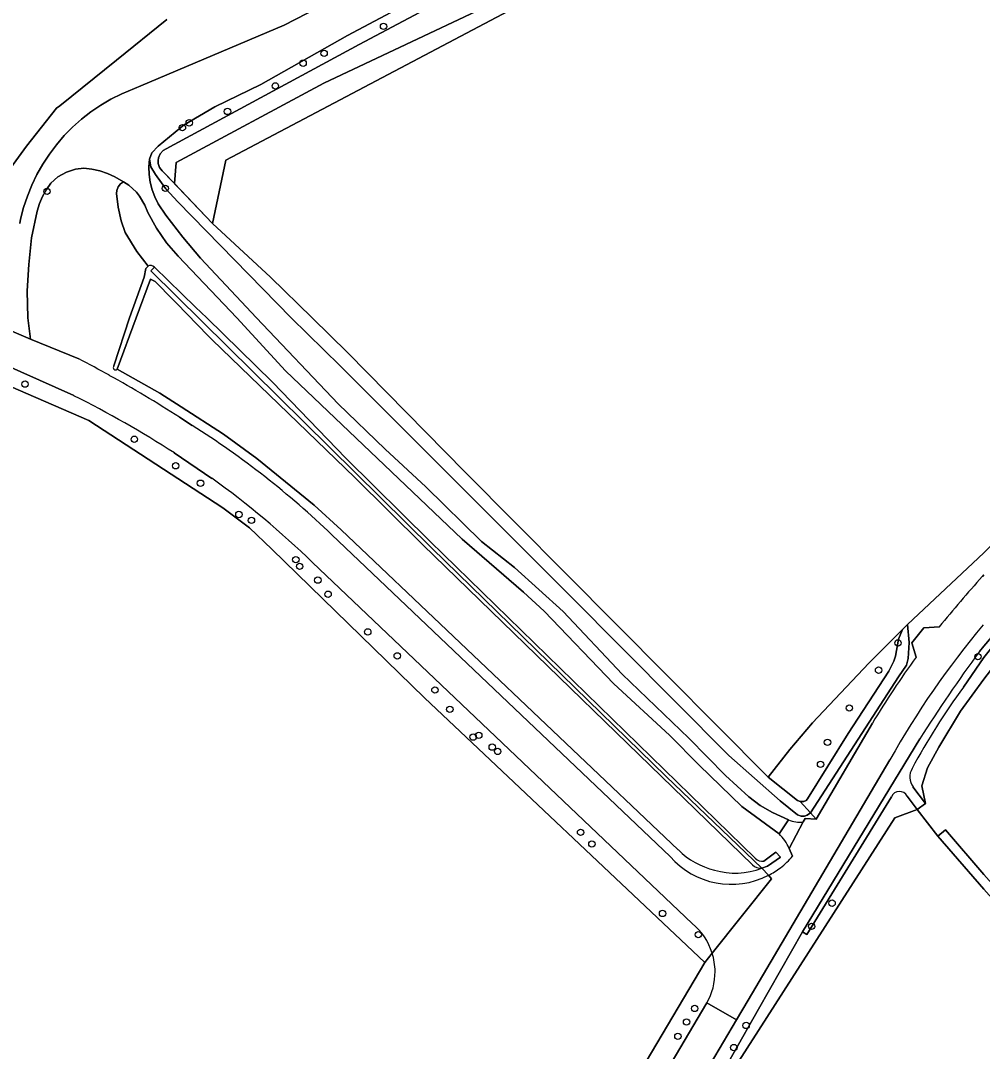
# Model space of a CAD drawing. Extents: x 160203 to 161530, y 379528 to 381797.
# Drawn here: x 160352.2 to 160499.8, y 380137.4 to 380295.6 of the extents above; entities that cross this region are included whole.
import ezdxf

# ---------------------------------------------------------------- set-up
doc = ezdxf.new("R2010")
doc.units = 0
for name, color, linetype in [('IMGEO_Boom', 7, 'Continuous'), ('IMGEO_Bouwland', 7, 'Continuous'), ('IMGEO_Grasland_agrarisch', 7, 'Continuous'), ('IMGEO_Grasland_overig', 7, 'Continuous'), ('IMGEO_Groenvoorziening', 7, 'Continuous'), ('IMGEO_Hek', 7, 'Continuous'), ('IMGEO_Loofbos', 7, 'Continuous'), ('IMGEO_Rijbaan_lokaal_open', 7, 'Continuous'), ('IMGEO_Voetpad_onverhard', 7, 'Continuous'), ('IMGEO_Voetpad_open', 7, 'Continuous'), ('IMGEO_Waterloop', 7, 'Continuous')]:
    doc.layers.add(name, color=color, linetype=linetype)

msp = doc.modelspace()

# ---------------------------------------------------------------- linework, layer by layer
at = {"layer": 'IMGEO_Boom'}
for centre in [(160407.86, 380294.76), (160398.74, 380290.62), (160395.52, 380289.1), (160391.25, 380285.62), (160383.91, 380281.7), (160376.99, 380279.22), (160378.04, 380279.95), (160374.37, 380269.89), (160356.21, 380269.44), (160352.84, 380239.85), (160369.61, 380231.39), (160375.96, 380227.32), (160379.77, 380224.64), (160385.66, 380219.84), (160387.59, 380218.94), (160394.4, 380212.9), (160394.98, 380211.88), (160397.78, 380209.77), (160399.35, 380207.6), (160405.44, 380201.82), (160486.83, 380200.13), (160409.97, 380198.14), (160499.1, 380198.02), (160483.85, 380195.95), (160415.75, 380192.91), (160418.04, 380189.93), (160479.35, 380190.14), (160422.48, 380185.94), (160421.61, 380185.68), (160476.01, 380184.88), (160424.54, 380184.14), (160425.39, 380183.48), (160474.94, 380181.49), (160438.11, 380171.05), (160439.84, 380169.26), (160476.71, 380160.19), (160450.69, 380158.61), (160473.57, 380156.63), (160456.18, 380155.35), (160455.62, 380144.03), (160454.37, 380141.95), (160463.52, 380141.42), (160453.04, 380139.74), (160461.63, 380138.02)]:
    msp.add_circle(centre, 0.489, dxfattribs=at)
at = {"layer": 'IMGEO_Bouwland'}
msp.add_lwpolyline([(160529.11, 380129.66), (160500, 380162.35), (160492.95, 380170.48), (160489.77, 380174.54), (160486.32, 380173.3), (160457.26, 380127.95), (160449.65, 380116.07), (160442.2, 380102.92)], dxfattribs=at)
at = {"layer": 'IMGEO_Grasland_agrarisch'}
for points in [[(160488.28, 380202.97), (160500, 380213.96), (160536.75, 380250), (160569.66, 380282.2), (160629.02, 380340.26), (160630.62, 380341.83), (160648.01, 380358.08), (160657.08, 380367.01), (160675.12, 380384.28)], [(160343.78, 380307.65), (160335.79, 380257.68), (160336.36, 380257.29), (160341.5, 380255.19), (160349.11, 380270.96), (160353.08, 380276.39), (160357.69, 380282.18), (160358.17, 380282.56), (160366.85, 380289.58), (160374.58, 380295.83)], [(160436.29, 380302.03), (160383.64, 380274.22), (160381.63, 380264.51), (160390.51, 380256.28), (160396.93, 380250), (160402.38, 380244.66), (160420.34, 380226.4), (160466.92, 380179.55), (160470.22, 380183.76), (160473.72, 380187.85), (160482.35, 380197.04), (160487.5, 380202.19), (160488.28, 380202.97)]]:
    msp.add_lwpolyline(points, dxfattribs=at)
msp.add_lwpolyline([(160457.16, 380151.09), (160414.16, 380191.71), (160390.71, 380214.53), (160387.3, 380217.77), (160383.2, 380220.88), (160362.65, 380234.25), (160342.41, 380243.01), (160339.37, 380244.11), (160334.72, 380245.43), (160311.69, 380101.98), (160310.75, 380095.43), (160314.71, 380093.38), (160349.7, 380075.29), (160397.18, 380050.75), (160427.02, 380100.25)], close=True, dxfattribs=at)
at = {"layer": 'IMGEO_Grasland_overig'}
for points in [[(160659.2, 380084.56), (160617.93, 380140.45), (160601.91, 380162.6), (160594.24, 380173.22), (160593.42, 380174.38), (160564.5, 380154.67), (160513.81, 380210.43), (160507.44, 380204.22), (160500, 380194.58), (160496.44, 380189.66), (160493.08, 380184.15), (160491.35, 380180.94), (160490.5, 380178.18), (160491.03, 380175.47), (160489.77, 380174.54), (160492.95, 380170.48), (160494.11, 380171.46), (160500, 380164.6), (160528.98, 380132.14)], [(160485.82, 380176.53), (160472.81, 380155.39), (160472.15, 380155.79), (160465.43, 380143.93), (160449.65, 380116.07), (160457.26, 380127.95), (160486.32, 380173.3), (160489.77, 380174.54)], [(160489.77, 380174.54), (160488.24, 380176.62)]]:
    msp.add_lwpolyline(points, dxfattribs=at)
msp.add_arc((160487.05, 380176), 1.34, 27.388, 156.7214, dxfattribs=at)
at = {"layer": 'IMGEO_Groenvoorziening'}
for points in [[(160675.12, 380384.28), (160657.08, 380367.01), (160648.01, 380358.08), (160630.62, 380341.83), (160629.02, 380340.26), (160569.66, 380282.2), (160536.75, 380250), (160500, 380213.96), (160488.28, 380202.97), (160488.56, 380200.2), (160488.41, 380197.73), (160488.15, 380196.7), (160486.93, 380194.92), (160473.38, 380174.06), (160474.26, 380173.1), (160482.9, 380187.81)], [(160464.92, 380167.08), (160415.02, 380215.69), (160402.06, 380228.5), (160390.84, 380240.17), (160380.72, 380250), (160378.99, 380251.68), (160372.7, 380257.79), (160372.15, 380257.25), (160415.26, 380214.66), (160451.26, 380179.64), (160465.93, 380165.54), (160466.82, 380165.85), (160468.77, 380167.26), (160468.1, 380167.99), (160466.25, 380166.64)], [(160499.35, 380198.81), (160500, 380199.64), (160504.38, 380204.81), (160509.04, 380209.73), (160521.89, 380221.98), (160545.1, 380243.49), (160513.11, 380212.12), (160506.37, 380205.33), (160503.05, 380201.73), (160500, 380197.91), (160496.87, 380193.33)], [(160489.13, 380178.04), (160491.03, 380175.47), (160490.5, 380178.18), (160491.35, 380180.94), (160493.08, 380184.15), (160496.44, 380189.66), (160500, 380194.58), (160507.44, 380204.22), (160513.81, 380210.43), (160542.25, 380238.2)], [(160499.78, 380210.34), (160500, 380210.58)], [(160489.63, 380197.93), (160488.95, 380200.15), (160490.79, 380202.44), (160493.18, 380202.59)], [(160391.75, 380019.75), (160392.47, 380019.6), (160393.64, 380019.61), (160392.61, 380020.6), (160421.94, 380070), (160438.79, 380097.57), (160442.2, 380102.92), (160449.65, 380116.07), (160465.43, 380143.93), (160472.15, 380155.79), (160490.17, 380185.4)], [(160485.6, 380182.2), (160463.84, 380145.31), (160462.03, 380142.26), (160456.74, 380133.28), (160393.14, 380026.24)], [(160458.31, 380152.52), (160457.16, 380151.09), (160427.02, 380100.25), (160397.18, 380050.75), (160375.24, 380012.84), (160374.9, 380012.13), (160375.99, 380011.51), (160377.87, 380010.95), (160388.75, 380029.17), (160452.03, 380135.62)], [(160452.03, 380135.62), (160457.51, 380144.89)]]:
    msp.add_lwpolyline(points, dxfattribs=at)
for points in [[(160472.39, 380175.79), (160472.71, 380175.95), (160472.96, 380176.19), (160479.19, 380186.23), (160485.44, 380195.82), (160486.21, 380197.31), (160486.47, 380198.11), (160486.91, 380200.69), (160487.5, 380202.19), (160482.35, 380197.04), (160473.72, 380187.85), (160470.22, 380183.76), (160466.92, 380179.55), (160471.38, 380175.97), (160471.81, 380175.77)], [(160486.93, 380194.92), (160488.15, 380196.7), (160488.41, 380197.73), (160488.56, 380200.2), (160488.28, 380202.97), (160487.5, 380202.19), (160486.91, 380200.69), (160486.47, 380198.11), (160486.21, 380197.31), (160485.44, 380195.82), (160479.19, 380186.23), (160472.96, 380176.19), (160472.71, 380175.95), (160472.39, 380175.79), (160471.81, 380175.77), (160473.38, 380174.06)]]:
    msp.add_lwpolyline(points, close=True, dxfattribs=at)
for centre, radius, start, end in [((160661.92, 380065.33), 217.53, 138.1936, 140.8749), ((160602.61, 380116.53), 134.18, 139.9428, 150.6966), ((160588.46, 380124.9), 122.89, 143.5384, 149.2096), ((160676.92, 380067.52), 220.84, 143.5232, 147.7419), ((160584.7, 380129.14), 108.79, 143.8406, 151.6167), ((160491.15, 380179.55), 2.52, 148.6505, 216.7905), ((160466.01, 380168.12), 1.51, 223.9995, 279.3893), ((160449.11, 380149.63), 9.64, 0.4712, 17.4259), ((160449.09, 380149.62), 9.66, 330.6383, 0.5252)]:
    msp.add_arc(centre, radius, start, end, dxfattribs=at)
at = {"layer": 'IMGEO_Hek'}
for points in [[(160496.55, 380341.98), (160495.66, 380341.13), (160493.71, 380339.62), (160491.62, 380338.33), (160489.4, 380337.26), (160404.11, 380291.99), (160374.48, 380275.96), (160374.04, 380275.69), (160373.6, 380275.2), (160373.33, 380274.6), (160373.26, 380274.17), (160373.28, 380273.73), (160373.48, 380273.1), (160373.86, 380272.57), (160374.2, 380272.29), (160381.63, 380264.51), (160390.51, 380256.28), (160396.93, 380250), (160402.38, 380244.66), (160420.34, 380226.4), (160466.92, 380179.55)], [(160370.63, 380285.65), (160367.67, 380284.4), (160366.03, 380283.58), (160364.46, 380282.66), (160362.95, 380281.63), (160361.51, 380280.51), (160360.14, 380279.29), (160358.86, 380277.99), (160357.67, 380276.6), (160356.57, 380275.15), (160355.56, 380273.62), (160354.67, 380272.03), (160353.87, 380270.38), (160353.19, 380268.69), (160352.62, 380266.95), (160352.16, 380265.18), (160352.02, 380264.48)], [(160334.72, 380245.43), (160339.37, 380244.11), (160342.41, 380243.01), (160362.65, 380234.25), (160383.2, 380220.88), (160387.3, 380217.77), (160390.71, 380214.53), (160414.16, 380191.71), (160457.16, 380151.09)]]:
    msp.add_lwpolyline(points, dxfattribs=at)
at = {"layer": 'IMGEO_Loofbos'}
msp.add_lwpolyline([(160381.63, 380264.51), (160383.64, 380274.22), (160436.29, 380302.03), (160500.7, 380337.91), (160530.99, 380378.78), (160581.84, 380453.78), (160580.02, 380455.7), (160554.76, 380421.63), (160546.43, 380410.82), (160518.61, 380370.22), (160497.86, 380341.88), (160495.28, 380339.52), (160492.61, 380337.6), (160472.28, 380324.78), (160452.48, 380312.78), (160435.59, 380303.51), (160398.69, 380286.02), (160376.03, 380273.86), (160375.76, 380270.66)], close=True, dxfattribs=at)
for points in [[(160446.57, 380316.87), (160402.34, 380293.38), (160389.05, 380285.85), (160381.95, 380282.4), (160377.27, 380279.66), (160376.77, 380279.25), (160373.28, 380276.39), (160372.29, 380275.35), (160371.92, 380274.36), (160372.12, 380273.21), (160372.87, 380272.02), (160374.47, 380269.84), (160376.29, 380267.85), (160393.67, 380250), (160401.2, 380242.65), (160436.43, 380207.47), (160460.84, 380182.86), (160468.75, 380175.88), (160471.4, 380173.76), (160471.99, 380173.53), (160472.46, 380173.54), (160472.91, 380173.68), (160473.38, 380174.06), (160471.81, 380175.77), (160471.38, 380175.97), (160466.92, 380179.55), (160420.34, 380226.4), (160402.38, 380244.66), (160396.93, 380250), (160390.51, 380256.28), (160381.63, 380264.51), (160375.76, 380270.66), (160374.2, 380272.29), (160373.86, 380272.57), (160373.48, 380273.1), (160373.28, 380273.73), (160373.26, 380274.17), (160373.33, 380274.6), (160373.6, 380275.2), (160374.04, 380275.69), (160374.48, 380275.96), (160404.11, 380291.99), (160489.4, 380337.26)], [(160489.4, 380337.26), (160404.11, 380291.99), (160374.48, 380275.96), (160374.04, 380275.69), (160373.6, 380275.2), (160373.33, 380274.6), (160373.26, 380274.17), (160373.28, 380273.73), (160373.48, 380273.1), (160373.86, 380272.57), (160374.2, 380272.29), (160375.76, 380270.66), (160376.03, 380273.86), (160398.69, 380286.02), (160435.59, 380303.51)], [(160352.02, 380264.48), (160352.16, 380265.18), (160352.62, 380266.95), (160353.19, 380268.69), (160353.87, 380270.38), (160354.67, 380272.03), (160355.56, 380273.62), (160356.57, 380275.15), (160357.67, 380276.6), (160358.86, 380277.99), (160360.14, 380279.29), (160361.51, 380280.51), (160362.95, 380281.63), (160364.46, 380282.66), (160366.03, 380283.58), (160367.67, 380284.4), (160370.63, 380285.65), (160392.61, 380294.94), (160397.9, 380297.64)], [(160374.58, 380295.83), (160366.85, 380289.58), (160358.17, 380282.56), (160357.69, 380282.18), (160353.08, 380276.39), (160349.11, 380270.96)], [(160472.29, 380172.67), (160472.56, 380173.18), (160474.26, 380173.1), (160473.38, 380174.06), (160472.91, 380173.68), (160472.46, 380173.54), (160471.99, 380173.53), (160471.4, 380173.76), (160468.75, 380175.88), (160460.84, 380182.86), (160436.43, 380207.47), (160401.2, 380242.65), (160393.67, 380250), (160376.29, 380267.85), (160374.47, 380269.84), (160372.87, 380272.02), (160372.12, 380273.21), (160371.92, 380274.36), (160371.84, 380273.18), (160371.88, 380272), (160372.05, 380270.83), (160372.33, 380269.69), (160372.74, 380268.58), (160373.26, 380267.51), (160374.44, 380265.79), (160377.04, 380262.42), (160379.79, 380259.17), (160388.35, 380250), (160400.88, 380236.82), (160408.13, 380229.85), (160414.36, 380224.1), (160422.9, 380215.71), (160427.94, 380211.71), (160435.41, 380204.95), (160444.5, 380195.31), (160454.7, 380185.52), (160460.35, 380179.8), (160463.93, 380176.49), (160465.68, 380175.2), (160467.55, 380174.09), (160470.03, 380172.99)], [(160366.46, 380242.65), (160368.87, 380250), (160371.12, 380256.26), (160371.39, 380257.59), (160371.71, 380257.94), (160369.98, 380260.23), (160368.21, 380263.11), (160367.61, 380264.9), (160367.14, 380266.99), (160366.89, 380269.12), (160366.92, 380269.59), (160367.12, 380270.13), (160367.48, 380270.58), (160367.96, 380270.89), (160366.62, 380271.69), (160365.48, 380272.2), (160364.3, 380272.59), (160363.08, 380272.85), (160361.84, 380272.98), (160360.59, 380272.84), (160359.18, 380272.39), (160357.89, 380271.66), (160356.77, 380270.68), (160356.11, 380269.72), (160355.52, 380268.66), (160355.05, 380267.55), (160354.7, 380266.39), (160353.85, 380262.3), (160353.44, 380258.23), (160353.15, 380254.19), (160353.29, 380250), (160353.69, 380246.75), (160361.07, 380243.72)], [(160468.58, 380170.83), (160462.87, 380175), (160456.29, 380181.36), (160451.78, 380185.98), (160443.21, 380193.83), (160432.53, 380205.01), (160429.37, 380207.94), (160419.92, 380216.06), (160392.82, 380241.89), (160385.34, 380250), (160376.33, 380259.48), (160374.55, 380261.55), (160373, 380263.8), (160371.7, 380266.2), (160371.2, 380267.31), (160370.42, 380268.69), (160369.93, 380269.31), (160368.77, 380270.37), (160367.96, 380270.89), (160367.48, 380270.58), (160367.12, 380270.13), (160366.92, 380269.59), (160366.89, 380269.12), (160367.14, 380266.99), (160367.61, 380264.9), (160368.21, 380263.11), (160369.98, 380260.23), (160371.71, 380257.94)], [(160371.71, 380257.94), (160371.39, 380257.59), (160371.12, 380256.26), (160368.87, 380250), (160366.46, 380242.65)], [(160465.93, 380165.54), (160451.26, 380179.64), (160415.26, 380214.66), (160372.15, 380257.25), (160372.7, 380257.79)], [(160372.7, 380257.79), (160378.99, 380251.68), (160380.72, 380250), (160390.84, 380240.17), (160402.06, 380228.5), (160415.02, 380215.69), (160464.92, 380167.08)], [(160367, 380242.12), (160369.9, 380250), (160372.1, 380255.95), (160372.8, 380255.59), (160378.27, 380250), (160378.69, 380249.58), (160381.54, 380246.67), (160403.48, 380225.5), (160413.89, 380215.18), (160464.49, 380166.09)], [(160464.49, 380166.09), (160413.89, 380215.18), (160403.48, 380225.5), (160381.54, 380246.67), (160378.69, 380249.58), (160378.27, 380250), (160372.8, 380255.59), (160372.1, 380255.95), (160369.9, 380250), (160367, 380242.12), (160373.51, 380238.48), (160376.78, 380236.38), (160383.31, 380232.16), (160388.43, 380228.45), (160397.23, 380221.26), (160401.35, 380217.49), (160453.11, 380168.35)], [(160360.33, 380238.08), (160341.14, 380246.63), (160340.08, 380247.1), (160337.64, 380248.13), (160335.45, 380249.02), (160335.23, 380249.12), (160334.72, 380245.43), (160339.37, 380244.11), (160342.41, 380243.01), (160362.65, 380234.25), (160383.2, 380220.88), (160387.3, 380217.77), (160390.71, 380214.53), (160414.16, 380191.71), (160457.16, 380151.09), (160458.31, 380152.52)], [(160453.11, 380168.35), (160401.35, 380217.49), (160397.23, 380221.26), (160388.43, 380228.45), (160383.31, 380232.16), (160376.78, 380236.38), (160373.51, 380238.48), (160367, 380242.12)], [(160376.55, 380234.77), (160378.48, 380233.5)], [(160381.51, 380225.39), (160375.75, 380229.29)], [(160399.92, 380216.73), (160451.86, 380167.36)], [(160455.24, 380157.09), (160396.97, 380212.45)], [(160466.25, 380166.64), (160468.1, 380167.99), (160468.77, 380167.26), (160466.82, 380165.85), (160465.93, 380165.54), (160466.94, 380164.46)], [(160470.66, 380167.4), (160470.12, 380168.6)], [(160466.94, 380164.46), (160465.93, 380165.54)]]:
    msp.add_lwpolyline(points, dxfattribs=at)
for centre, radius, start, end in [((160372.11, 380257.24), 0.805, 43.777, 119.8976), ((160372.11, 380257.24), 0.805, 43.777, 119.8976), ((160270.81, 380069.27), 196.42, 61.0861, 62.6426), ((160366.75, 380242.41), 0.378, 140.5277, 310.6559), ((160366.75, 380242.41), 0.378, 140.5277, 310.6559), ((160274, 380075.3), 189.59, 57.2565, 61.0494), ((160288.79, 380094.6), 160.32, 57.1506, 63.4981), ((160306.92, 380119.94), 134.23, 46.1428, 57.7815), ((160301.29, 380113.86), 137.39, 45.8581, 54.2724), ((160471.64, 380176.2), 3.59, 243.3234, 280.4731), ((160463.98, 380166.01), 6.66, 22.9025, 46.3674), ((160461.24, 380175.49), 12.41, 220.891, 297.329), ((160461.2, 380176.39), 11.4, 224.8213, 257.1729), ((160461.2, 380176.39), 11.4, 224.8213, 257.1729), ((160461.25, 380175.49), 12.41, 307.3162, 319.3089), ((160465.8, 380167.37), 1.84, 224.3434, 274.0666), ((160465.8, 380167.37), 1.84, 224.3434, 274.0666), ((160466.01, 380168.12), 1.51, 223.9995, 279.3893), ((160461.9, 380176.09), 11.29, 253.342, 290.9002), ((160461.9, 380176.09), 11.29, 253.342, 290.9002), ((160461.23, 380175.5), 12.43, 297.3608, 307.346), ((160449.07, 380149.62), 9.68, 17.4208, 50.4215)]:
    msp.add_arc(centre, radius, start, end, dxfattribs=at)
at = {"layer": 'IMGEO_Rijbaan_lokaal_open'}
for points in [[(160361.07, 380243.72), (160353.69, 380246.75), (160346.81, 380249.68), (160346.09, 380250), (160341.33, 380251.93), (160339.75, 380252.52), (160337.1, 380253.51), (160335.81, 380250), (160335.45, 380249.02), (160337.64, 380248.13), (160340.08, 380247.1), (160341.14, 380246.63), (160360.33, 380238.08)], [(160378.48, 380233.5), (160376.55, 380234.77)], [(160375.75, 380229.29), (160381.51, 380225.39)], [(160451.86, 380167.36), (160399.92, 380216.73)], [(160396.97, 380212.45), (160455.24, 380157.09)], [(160500, 380210.58), (160499.78, 380210.34)], [(160493.18, 380202.59), (160490.79, 380202.44), (160488.95, 380200.15), (160489.63, 380197.93)], [(160482.9, 380187.81), (160474.26, 380173.1), (160472.56, 380173.18), (160472.29, 380172.67), (160470.12, 380168.6), (160470.66, 380167.4)], [(160457.51, 380144.89), (160462.03, 380142.26), (160463.84, 380145.31), (160485.6, 380182.2)], [(160458.31, 380152.52), (160467.43, 380163.94), (160466.94, 380164.46)], [(160466.94, 380164.46), (160467.43, 380163.94), (160458.31, 380152.52)], [(160456.74, 380133.28), (160462.03, 380142.26), (160457.51, 380144.89), (160452.03, 380135.62), (160388.75, 380029.17), (160377.87, 380010.95), (160375.99, 380011.51), (160374.9, 380012.13), (160373.06, 380008.26), (160373.71, 380007.73), (160375.27, 380006.61), (160371.33, 380000), (160353.43, 379970.05), (160357.91, 379967.3), (160375.89, 379997.42)]]:
    msp.add_lwpolyline(points, dxfattribs=at)
for centre, radius, start, end in [((160270.81, 380069.27), 196.42, 61.0861, 62.6426), ((160274, 380075.3), 189.59, 57.2565, 61.0494), ((160288.79, 380094.6), 160.32, 57.1506, 63.4981), ((160306.92, 380119.94), 134.23, 46.1428, 57.7815), ((160301.29, 380113.86), 137.39, 45.8581, 54.2724), ((160661.92, 380065.33), 217.53, 138.1936, 140.8749), ((160602.61, 380116.53), 134.18, 139.9428, 150.6966), ((160588.46, 380124.9), 122.89, 143.5384, 149.2096), ((160461.24, 380175.49), 12.41, 220.891, 297.329), ((160461.25, 380175.49), 12.41, 307.3162, 319.3089), ((160461.23, 380175.5), 12.43, 297.3608, 307.346), ((160449.07, 380149.62), 9.68, 17.4208, 50.4215), ((160449.11, 380149.63), 9.64, 0.4712, 17.4259), ((160449.09, 380149.62), 9.66, 330.6383, 0.5252)]:
    msp.add_arc(centre, radius, start, end, dxfattribs=at)
at = {"layer": 'IMGEO_Voetpad_onverhard'}
for points in [[(160388.35, 380250), (160379.79, 380259.17), (160377.04, 380262.42), (160374.44, 380265.79), (160373.26, 380267.51), (160372.74, 380268.58), (160372.33, 380269.69), (160372.05, 380270.83), (160371.88, 380272), (160371.84, 380273.18), (160371.92, 380274.36), (160372.29, 380275.35), (160373.28, 380276.39), (160376.77, 380279.25), (160377.27, 380279.66), (160381.95, 380282.4), (160389.05, 380285.85), (160402.34, 380293.38), (160446.57, 380316.87)], [(160397.9, 380297.64), (160392.61, 380294.94), (160370.63, 380285.65), (160367.67, 380284.4), (160366.03, 380283.58), (160364.46, 380282.66), (160362.95, 380281.63), (160361.51, 380280.51), (160360.14, 380279.29), (160358.86, 380277.99), (160357.67, 380276.6), (160356.57, 380275.15), (160355.56, 380273.62), (160354.67, 380272.03), (160353.87, 380270.38), (160353.19, 380268.69), (160352.62, 380266.95), (160352.16, 380265.18), (160352.02, 380264.48)], [(160346.81, 380249.68), (160353.69, 380246.75), (160353.29, 380250), (160353.15, 380254.19), (160353.44, 380258.23), (160353.85, 380262.3), (160354.7, 380266.39), (160355.05, 380267.55), (160355.52, 380268.66), (160356.11, 380269.72), (160356.77, 380270.68), (160357.89, 380271.66), (160359.18, 380272.39), (160360.59, 380272.84), (160361.84, 380272.98), (160363.08, 380272.85), (160364.3, 380272.59), (160365.48, 380272.2), (160366.62, 380271.69), (160367.96, 380270.89), (160368.77, 380270.37), (160369.93, 380269.31), (160370.42, 380268.69), (160371.2, 380267.31), (160371.7, 380266.2), (160373, 380263.8), (160374.55, 380261.55), (160376.33, 380259.48), (160385.34, 380250), (160392.82, 380241.89), (160419.92, 380216.06), (160429.37, 380207.94), (160432.53, 380205.01), (160443.21, 380193.83), (160451.78, 380185.98), (160456.29, 380181.36), (160462.87, 380175), (160468.58, 380170.83), (160470.03, 380172.99), (160467.55, 380174.09), (160465.68, 380175.2), (160463.93, 380176.49), (160460.35, 380179.8), (160454.7, 380185.52), (160444.5, 380195.31), (160435.41, 380204.95), (160427.94, 380211.71), (160422.9, 380215.71), (160414.36, 380224.1), (160408.13, 380229.85), (160400.88, 380236.82), (160388.35, 380250)]]:
    msp.add_lwpolyline(points, dxfattribs=at)
at = {"layer": 'IMGEO_Voetpad_open'}
for points in [[(160470.03, 380172.99), (160468.58, 380170.83)], [(160470.12, 380168.6), (160472.29, 380172.67)]]:
    msp.add_lwpolyline(points, dxfattribs=at)
for centre, radius, start, end in [((160471.64, 380176.2), 3.59, 243.3234, 280.4731), ((160463.98, 380166.01), 6.66, 22.9025, 46.3674)]:
    msp.add_arc(centre, radius, start, end, dxfattribs=at)
at = {"layer": 'IMGEO_Waterloop'}
for points in [[(160496.87, 380193.33), (160500, 380197.91), (160503.05, 380201.73), (160506.37, 380205.33), (160513.11, 380212.12), (160545.1, 380243.49), (160521.89, 380221.98), (160509.04, 380209.73), (160504.38, 380204.81), (160500, 380199.64), (160499.35, 380198.81)], [(160490.17, 380185.4), (160472.15, 380155.79), (160472.81, 380155.39), (160485.82, 380176.53)], [(160488.24, 380176.62), (160489.77, 380174.54), (160491.03, 380175.47), (160489.13, 380178.04)]]:
    msp.add_lwpolyline(points, dxfattribs=at)
msp.add_lwpolyline([(160531.73, 380131.42), (160531.16, 380131.71), (160529.66, 380131.61), (160528.98, 380132.14), (160500, 380164.6), (160494.11, 380171.46), (160492.95, 380170.48), (160500, 380162.35), (160529.11, 380129.66)], close=True, dxfattribs=at)
for centre, radius, start, end in [((160676.92, 380067.52), 220.84, 143.5232, 147.7419), ((160584.7, 380129.14), 108.79, 143.8406, 151.6167), ((160491.15, 380179.55), 2.52, 148.6505, 216.7905), ((160487.05, 380176), 1.34, 27.388, 156.7214)]:
    msp.add_arc(centre, radius, start, end, dxfattribs=at)

doc.saveas('drawing.dxf')
